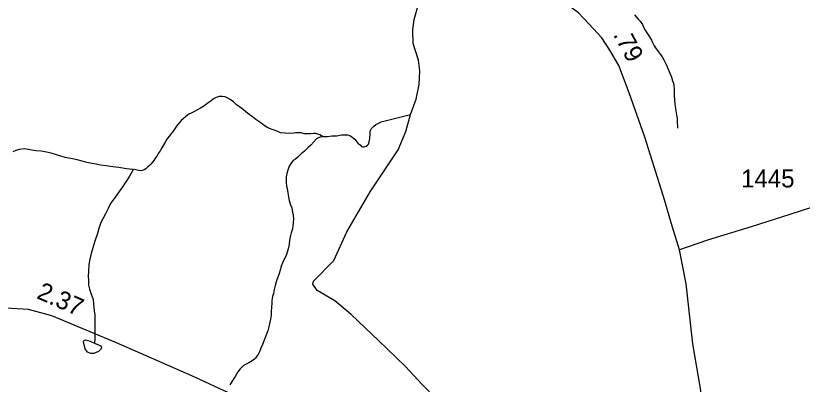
# Model space of a CAD drawing. Extents: x 2056842 to 2160602, y 826753 to 1016856.
# Drawn here: x 2108360 to 2113836, y 1002428 to 1004992 of the extents above; entities that cross this region are included whole.
import ezdxf

# ---------------------------------------------------------------- set-up
doc = ezdxf.new("R2010")
doc.units = 0
for name, color, linetype in [('Exist Hydrographic Creek Single Shore', 7, 'Continuous'), ('Exist Hydrographic Misc Water Feature', 7, 'Continuous'), ('Exist Road Secondary Mileage Hundredths English Label', 7, 'Continuous'), ('Exist Road Secondary Type 51 Attributed', 7, 'Continuous'), ('Exist Road Secondary Type 51 Number Label', 7, 'Continuous')]:
    doc.layers.add(name, color=color, linetype=linetype)

msp = doc.modelspace()

# ---------------------------------------------------------------- linework, layer by layer
at = {"layer": 'Exist Hydrographic Creek Single Shore'}
for points in [[(2111107.7, 1004304), (2111146.9, 1004412.3), (2111169.7, 1004513.7), (2111173.5, 1004608.7), (2111163.4, 1004682.2), (2111127.9, 1004798.7), (2111125.4, 1004893.2), (2111134.2, 1004965.5), (2111164.6, 1005071.9), (2111174.8, 1005186.4), (2111169.7, 1005290.3), (2111150.7, 1005351.1), (2111126.6, 1005370.1), (2111065.9, 1005384), (2111024.1, 1005424.6), (2110953.2, 1005533.5), (2110920.3, 1005611.6), (2110939.3, 1005743.3), (2110970.9, 1005796.5)], [(2110664.9, 1003489.1), (2110827.8, 1003766.1), (2111022.8, 1004058.7), (2111074.7, 1004187.4), (2111107.7, 1004304)], [(2110428.1, 1003123.6), (2110433.2, 1003146.4), (2110575, 1003289.6), (2110664.9, 1003489.1)], [(2111627.8, 1001517.9), (2111630.3, 1001704.2), (2111597.4, 1001771.3), (2111496.1, 1001900.3), (2111434.1, 1002016.8), (2111411.3, 1002123.3), (2111374.6, 1002210.7), (2111289.7, 1002323.4), (2111187.8, 1002428.1), (2111072.6, 1002551), (2110885.2, 1002731.6), (2110695.3, 1002914.1), (2110581.3, 1003008.3), (2110458.5, 1003080.5), (2110428.1, 1003123.6)]]:
    msp.add_lwpolyline(points, dxfattribs=at)
at = {"layer": 'Exist Hydrographic Misc Water Feature'}
for points in [[(2112668.6, 1004998.7), (2112682.6, 1004982.7), (2112694.9, 1004966.8), (2112707, 1004954.9), (2112723, 1004930.9), (2112733.2, 1004909), (2112743.1, 1004891.1), (2112753.1, 1004873.1), (2112763.4, 1004859.2), (2112773.4, 1004845.2), (2112785.3, 1004821.2), (2112793.3, 1004805.2), (2112805.6, 1004783.3), (2112819.6, 1004761.4), (2112833.9, 1004741.5), (2112847.8, 1004723.5), (2112859.9, 1004705.6), (2112872.3, 1004685.6), (2112882.1, 1004665.7), (2112888.2, 1004653.7), (2112896.4, 1004635.7), (2112902.4, 1004619.8), (2112910.4, 1004603.8), (2112916.3, 1004587.8), (2112926.6, 1004565.8), (2112932.7, 1004539.9), (2112938.7, 1004521.9), (2112940.9, 1004506), (2112943, 1004483.9), (2112944.8, 1004462), (2112945.2, 1004434), (2112947.5, 1004404), (2112949.4, 1004377.9), (2112951.4, 1004361.9), (2112953.7, 1004344), (2112955.7, 1004328), (2112957.6, 1004318), (2112959.6, 1004300), (2112963.9, 1004280.1), (2112966, 1004260.1), (2112966, 1004244), (2112966.2, 1004226.1), (2112968.2, 1004210.1)], [(2110496.3, 1004151.1), (2110476.4, 1004163), (2110448.3, 1004173), (2110432.3, 1004172.8), (2110414.5, 1004170.7), (2110388.5, 1004170.6), (2110368.4, 1004170.5), (2110346.4, 1004176.4), (2110326.3, 1004178.4), (2110306.4, 1004178.3), (2110296.6, 1004174.1), (2110262.6, 1004171.9), (2110236.3, 1004174.2), (2110203.9, 1004178.5), (2110174, 1004190.5), (2110145.9, 1004200.4), (2110115.9, 1004212.3), (2110089.9, 1004228.2), (2110065.7, 1004246.2), (2110031.7, 1004270.1), (2110007.7, 1004288), (2109985.7, 1004305.9), (2109959.5, 1004325.8), (2109933.4, 1004345.8), (2109917.5, 1004357.7), (2109897.4, 1004371.7), (2109875.4, 1004393.6), (2109853.1, 1004409.5), (2109837.1, 1004419.4), (2109817.2, 1004427.3), (2109797.1, 1004431.3), (2109777.2, 1004429.3), (2109755.3, 1004423.1), (2109737.2, 1004413.1), (2109721.2, 1004401.1), (2109699.5, 1004387), (2109669.3, 1004362.9), (2109645.3, 1004348.9), (2109621.4, 1004334.7), (2109603.3, 1004326.8), (2109581.4, 1004314.7), (2109563.7, 1004306.6), (2109541.6, 1004288.5), (2109525.6, 1004274.5), (2109511.7, 1004262.4), (2109501.6, 1004252.4), (2109485.8, 1004232.3), (2109473.9, 1004216.3), (2109460, 1004196.2), (2109445.8, 1004178.2), (2109428.2, 1004154.2), (2109412.2, 1004132.2), (2109400.1, 1004112.1), (2109376.3, 1004072.1), (2109364.4, 1004052), (2109352.3, 1004033.9), (2109342.5, 1004015.9), (2109328.7, 1003995.8), (2109320.7, 1003983.8), (2109312.8, 1003973.9), (2109300.7, 1003959.8), (2109290.6, 1003949.8), (2109278.7, 1003939.7), (2109266.6, 1003927.7), (2109254.9, 1003919.6), (2109241, 1003915.6), (2109226.8, 1003913.6), (2109214.9, 1003915.5), (2109196.9, 1003919.4), (2109177, 1003923.4)], [(2110496.3, 1004151.1), (2110502.5, 1004151.1), (2110530.4, 1004151.2), (2110560.5, 1004155.4), (2110594.3, 1004157.6), (2110616.5, 1004161.7), (2110630.4, 1004163.6), (2110650.3, 1004163.8), (2110670.4, 1004163.8), (2110686.4, 1004158), (2110702.4, 1004147.9), (2110720.6, 1004132.2), (2110732.7, 1004116.2), (2110744.6, 1004104.3), (2110756.7, 1004094.3), (2110767, 1004082.3), (2110776.8, 1004080.4), (2110784.8, 1004080.4), (2110798.6, 1004084.4), (2110808.6, 1004090.5), (2110816.6, 1004098.5), (2110820.7, 1004114.5), (2110824.6, 1004138.5), (2110828.5, 1004172.7), (2110828.5, 1004188.5), (2110836.1, 1004206.6), (2110852.1, 1004224.6), (2110866.2, 1004234.8), (2110882.2, 1004242.8), (2110904, 1004252.9), (2111107.7, 1004304)], [(2110496.3, 1004151.1), (2110472.3, 1004145), (2110454.7, 1004134.9), (2110434.6, 1004114.8), (2110414.7, 1004092.7), (2110394.8, 1004074.6), (2110370.8, 1004050.5), (2110347.2, 1004030.5), (2110325.1, 1004010.4), (2110307.3, 1003994.3), (2110291.5, 1003984.3), (2110275.5, 1003964.3), (2110263.4, 1003946.4), (2110253.1, 1003918.6), (2110247.2, 1003894.6), (2110242.9, 1003870.7), (2110242.9, 1003834.7), (2110245.1, 1003806.7), (2110249.2, 1003790.7), (2110255.2, 1003760.8), (2110259.5, 1003732.8), (2110263.4, 1003706.8), (2110273.4, 1003676.8), (2110281.6, 1003654.9), (2110287.6, 1003625), (2110291.7, 1003604.9), (2110293.9, 1003578.9), (2110291.9, 1003552.9), (2110289.8, 1003528.9), (2110286.1, 1003508.9), (2110278.1, 1003480.7), (2110272.2, 1003462.8), (2110267.9, 1003442.6), (2110266.2, 1003428.4), (2110264, 1003402.4), (2110258.2, 1003376.2), (2110252.3, 1003354.5), (2110242.7, 1003324.7), (2110228.7, 1003298.7), (2110218.7, 1003276.7), (2110207, 1003250.6), (2110204.9, 1003242.6)], [(2109177, 1003923.4), (2109172.9, 1003923.4), (2109130.7, 1003927.2), (2109076.7, 1003935.1), (2109034.7, 1003940.9), (2108988.6, 1003946.8), (2108950.6, 1003952.7), (2108920.7, 1003958.6), (2108890.8, 1003964.4), (2108854.7, 1003970.4), (2108822.7, 1003980.3), (2108786.6, 1003990.3), (2108754.6, 1003996.1), (2108726.7, 1004001.9), (2108702.7, 1004005.9), (2108674.4, 1004015.8), (2108636.5, 1004027.7), (2108606.3, 1004035.6), (2108584.4, 1004041.5), (2108562.5, 1004045.4), (2108536.4, 1004049.4), (2108500.3, 1004053.3), (2108418.3, 1004065), (2108382.4, 1004060.9), (2108360.5, 1004054.9), (2108338.3, 1004044.8)], [(2109177, 1003923.4), (2109170.9, 1003907.4), (2109151, 1003875.2), (2109130.9, 1003843.2), (2109111.2, 1003815.2)], [(2109111.2, 1003815.2), (2109109.1, 1003811.1), (2109091.1, 1003785.1), (2109063.4, 1003747.1), (2109039.4, 1003712.9), (2109019.3, 1003684.9), (2109003.7, 1003650.8), (2108983.6, 1003612.8), (2108967.9, 1003584.8), (2108951.9, 1003552.7), (2108938.1, 1003512.7), (2108928.1, 1003476.6), (2108910.4, 1003424.6), (2108896.5, 1003376.5), (2108884.6, 1003338.5), (2108874.8, 1003298.4), (2108868.8, 1003260.5), (2108865.1, 1003210.4), (2108863.1, 1003180.4), (2108865.1, 1003146.5), (2108865.3, 1003118.5), (2108873.3, 1003090.5), (2108883.4, 1003062.5), (2108897.7, 1003016.6), (2108901.6, 1002986.5), (2108905.9, 1002938.5), (2108909.8, 1002908.6), (2108910.2, 1002856.5), (2108910.2, 1002824.5), (2108910.4, 1002786.6), (2108910.4, 1002764.6), (2108910.4, 1002744.6), (2108908.3, 1002714.7)], [(2110204.9, 1003242.6), (2110202.9, 1003228.7), (2110191.2, 1003192.6), (2110175.2, 1003146.6), (2110165.4, 1003114.5), (2110159.4, 1003086.5), (2110153.5, 1003060.5), (2110147.3, 1003038.5), (2110143.6, 1003010.4), (2110141.6, 1002992.5), (2110139.7, 1002964.5), (2110137.9, 1002932.5), (2110137.9, 1002908.4), (2110134, 1002880.4), (2110128.2, 1002860.4), (2110122.1, 1002828.4), (2110114.1, 1002800.4), (2110106.5, 1002776.4), (2110088.5, 1002734.3), (2110076.6, 1002704.3), (2110066.7, 1002680.2), (2110056.7, 1002654.2), (2110046.6, 1002634.1), (2110037, 1002620.1), (2110029, 1002610.1), (2110021, 1002602.1), (2110005, 1002592), (2109982.9, 1002578), (2109958.9, 1002565.9), (2109942.9, 1002555.8), (2109921.1, 1002535.7), (2109905.1, 1002513.7), (2109887.1, 1002481.7), (2109877.5, 1002467.6), (2109867.4, 1002449.6), (2109851.4, 1002423.6)], [(2108908.3, 1002714.7), (2108935.5, 1002702.7), (2108950.6, 1002694.5), (2108955.7, 1002686.3), (2108955.1, 1002674.9), (2108936.7, 1002656.5), (2108902.6, 1002642), (2108881.7, 1002641.3), (2108859.6, 1002650.2), (2108843.2, 1002673.6), (2108831.8, 1002722.9), (2108835.6, 1002733.7), (2108844.4, 1002736.9), (2108877.9, 1002728), (2108908.3, 1002714.7)]]:
    msp.add_lwpolyline(points, dxfattribs=at)
at = {"layer": 'Exist Road Secondary Type 51 Attributed'}
for points in [[(2112981.5, 1003362.5), (2112924.2, 1003550.4), (2112878.8, 1003704.8), (2112740.6, 1004148.3), (2112631.8, 1004454.8), (2112559.2, 1004646.7), (2112495.1, 1004751.7), (2112439.5, 1004839.1), (2112352.2, 1004934.4), (2112277.3, 1005011.6), (2112176.9, 1005086), (2111803.2, 1005359), (2111557, 1005535), (2111470.8, 1005616.7), (2111400.5, 1005687.1), (2111292.2, 1005826.1)], [(2115903.8, 1003494.8), (2115704.7, 1003573.7), (2115469.9, 1003674.7), (2115145.5, 1003804.1), (2115032.1, 1003835.9), (2114875.6, 1003854.1), (2114689.6, 1003860.9), (2114528.5, 1003840.4), (2114393.5, 1003805.3), (2114071.4, 1003714.4), (2113749.3, 1003610), (2113480.5, 1003522.6), (2113176.5, 1003429.5), (2112981.5, 1003362.5)], [(2114316, 998743.4), (2114245.7, 998859.2), (2113945.1, 999378), (2113763.6, 999691.3), (2113531.1, 1000096.6), (2113478.9, 1000244.2), (2113431.3, 1000464.4), (2113358.3, 1000952.7), (2113315.2, 1001282), (2113289.1, 1001403.4), (2113246.2, 1001622.4), (2113175.8, 1002056), (2113128.3, 1002399.5), (2113073.8, 1002708.3), (2113027.3, 1003127.2), (2112981.5, 1003362.5)], [(2109865.4, 1002356.8), (2109586.4, 1002486.2), (2109062.3, 1002715.5), (2108609.8, 1002905.1), (2108448.7, 1002948.2), (2108167.4, 1002964.1), (2108024.5, 1002980), (2107873, 1003040.8), (2107761.2, 1003108.4)]]:
    msp.add_lwpolyline(points, dxfattribs=at)

# ---------------------------------------------------------------- texts
at = {"layer": 'Exist Road Secondary Mileage Hundredths English Label'}
for s, rotation, p in [('.79', 298.3954, (2112516.9, 1004861.3)), ('2.37', 336.2622, (2108498.5, 1003029))]:
    msp.add_text(s, height=125, rotation=rotation, dxfattribs=at).set_placement(p)
at = {"layer": 'Exist Road Secondary Type 51 Number Label'}
msp.add_text('1445', height=125, dxfattribs=at).set_placement((2113410.2, 1003797.3))

doc.saveas('drawing.dxf')
